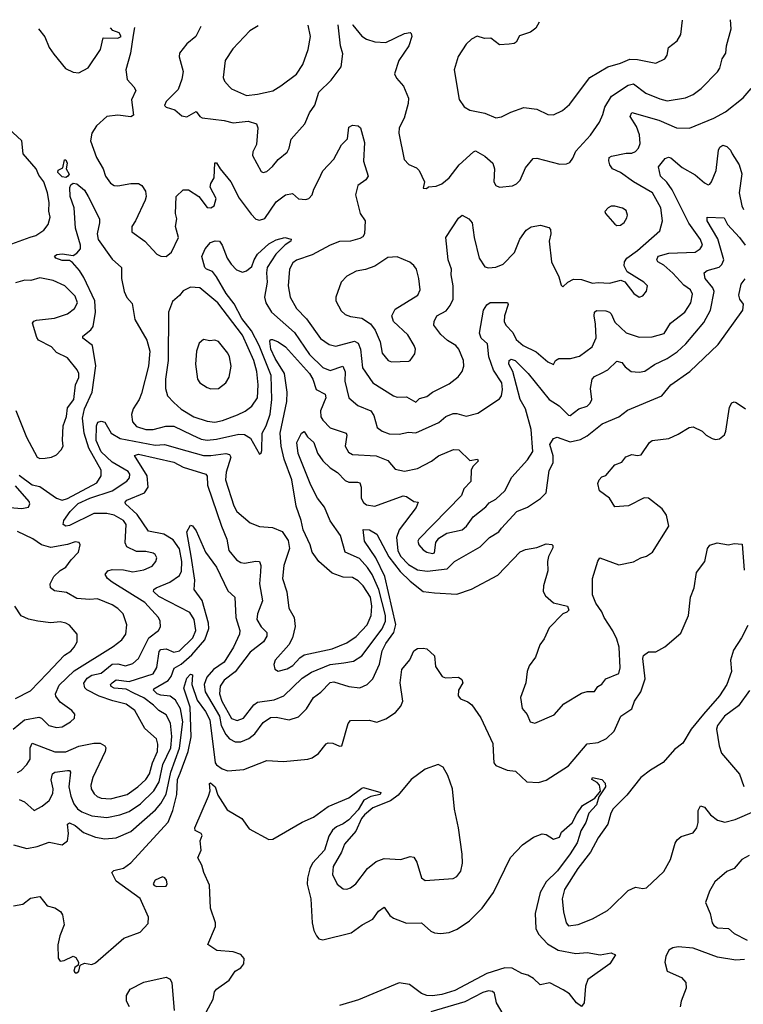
# Model space of a CAD drawing. Extents: x 1771496 to 1971148, y 471553 to 643630.
# Tile 625 of 656: x 1881018 to 1884904, y 638208 to 643495. Entities that reach past the tile are written whole.
import ezdxf

# ---------------------------------------------------------------- set-up
doc = ezdxf.new("R2010")
doc.units = 0

msp = doc.modelspace()

# ---------------------------------------------------------------- linework, layer by layer
at = {"layer": '0CON10XD'}
for points in [[(1882805.5, 643468.5), (1882807.3, 643465), (1882856.1, 643406.1), (1882879.9, 643389.9), (1882925, 643375.4), (1882985, 643372.8), (1883085, 643421.4), (1883115, 643426), (1883120.7, 643420.7), (1883123.8, 643405), (1883107.1, 643355), (1883053.3, 643275), (1883030.8, 643205), (1883040.9, 643180.9), (1883078.3, 643138.3), (1883105.9, 643074.1), (1883104, 643045), (1883083.4, 642966.6), (1883055.6, 642914.4), (1883054.6, 642885), (1883082.9, 642745), (1883106.9, 642716.9), (1883149.7, 642699.7), (1883164, 642685), (1883192.5, 642625), (1883185, 642590), (1883201.7, 642588.3), (1883213, 642597), (1883255, 642601.2), (1883285, 642614), (1883325, 642646), (1883377.8, 642715), (1883454.3, 642785.7), (1883465, 642790), (1883515, 642761.5), (1883558.1, 642725), (1883568.5, 642695), (1883564.3, 642625), (1883575, 642604), (1883595, 642596), (1883665, 642602), (1883686.7, 642613.3), (1883705, 642634), (1883735, 642698.8), (1883775, 642750), (1883795, 642751.2), (1883919.2, 642719.2), (1883955, 642720.8), (1883971.7, 642728.3), (1883989.1, 642750.9), (1884005, 642789.2), (1884082.7, 642875), (1884131.8, 642945), (1884150.4, 642985), (1884160, 643025), (1884196.7, 643085), (1884285, 643142.9), (1884315, 643150), (1884380.9, 643100.9), (1884455, 643069.2), (1884495, 643060), (1884593.3, 643075), (1884635, 643093.1), (1884677.1, 643125), (1884765.7, 643215), (1884778.6, 643235), (1884790.8, 643285), (1884810.5, 643315), (1884813.5, 643355), (1884838.5, 643445), (1884835.3, 643495)], [(1883807.3, 643481.6), (1883790.4, 643449.6), (1883761.3, 643428.7), (1883701.7, 643408.3), (1883683.3, 643375), (1883672.7, 643367.3), (1883645.9, 643364.1), (1883595, 643360), (1883547.5, 643395), (1883513.9, 643393.9), (1883474.1, 643405.9), (1883445, 643391.2), (1883415, 643363.3), (1883372, 643298), (1883351.9, 643225), (1883377.3, 643067.3), (1883405, 643026.7), (1883435, 643008.8), (1883515, 642993.3), (1883575, 642968.6), (1883605, 642972.5), (1883655, 642998.6), (1883725, 643024.3), (1883795, 643014.4), (1883855, 642985.6), (1883885, 642984.4), (1883932.6, 643007.4), (1883970, 643040), (1884079.2, 643185), (1884177.3, 643242.7), (1884245, 643261.2), (1884295, 643282.5), (1884335, 643281.2), (1884435, 643261.9), (1884482, 643285), (1884496, 643305), (1884502, 643345), (1884549.1, 643380.9), (1884568.1, 643415), (1884577.3, 643491.6)], [(1881119.4, 643446.5), (1881152.8, 643402.8), (1881175.4, 643345.4), (1881200.7, 643310.7), (1881263.1, 643233.1), (1881305, 643212.5), (1881335, 643210), (1881385, 643235.8), (1881452.2, 643335), (1881465, 643398), (1881545, 643396.2), (1881563.3, 643405), (1881551.2, 643425), (1881517.7, 643437.7), (1881505.9, 643451.5)], [(1881633.6, 643453.2), (1881627.4, 643412.6), (1881612.1, 643315), (1881587.5, 643225), (1881594.6, 643174.6), (1881631.4, 643135), (1881641.4, 643115), (1881617.5, 643065), (1881628.2, 642981.8), (1881615, 642972.5), (1881545, 642982.5), (1881485, 642974.6), (1881429.6, 642925), (1881404.8, 642885.2), (1881397.1, 642845), (1881430.7, 642755), (1881466.2, 642695), (1881478.2, 642655), (1881505, 642617.8), (1881525, 642605.5), (1881545, 642602.5), (1881615, 642615.5), (1881655, 642615.6), (1881673.8, 642603.8), (1881693.3, 642575), (1881697.5, 642545), (1881691.8, 642525), (1881640, 642415), (1881619.4, 642385), (1881619.2, 642355), (1881690, 642305), (1881755, 642235.8), (1881775.7, 642225.7), (1881805, 642224.2), (1881832.5, 642247.5), (1881870, 642325), (1881853.8, 642385), (1881860.9, 642425), (1881854.4, 642455), (1881858.6, 642545), (1881895, 642581.2), (1881925, 642580.6), (1881980, 642545), (1882025, 642485.8), (1882045, 642484.4), (1882062.5, 642495), (1882072.3, 642535), (1882040, 642595), (1882044.5, 642615), (1882062.5, 642645), (1882065, 642726.7), (1882075, 642726.2), (1882093.8, 642693.8), (1882151.8, 642625), (1882197.1, 642537.1), (1882260.9, 642450.9), (1882285, 642424), (1882305, 642419.2), (1882335, 642428), (1882395, 642517.8), (1882445, 642555.4), (1882482.3, 642562.3), (1882515, 642532.5), (1882555, 642530), (1882570, 642535), (1882588, 642555), (1882597.1, 642585), (1882625, 642636.7), (1882645, 642683.8), (1882705, 642745.6), (1882746.6, 642823.4), (1882777.8, 642855), (1882785, 642917.5), (1882805, 642928.9), (1882835, 642924.4), (1882848.6, 642915), (1882869.2, 642835), (1882864.4, 642735), (1882889.4, 642655), (1882877.1, 642635), (1882834.4, 642605), (1882821.2, 642555), (1882845.5, 642455), (1882873.3, 642415), (1882868.9, 642345), (1882860.8, 642329.2), (1882845, 642319.2), (1882795, 642306), (1882735, 642303.1), (1882685, 642284.6), (1882587.8, 642232.2), (1882505, 642204.4), (1882485, 642188.6), (1882466.5, 642155), (1882459.1, 642065), (1882470.9, 642005), (1882503.8, 641943.8), (1882557.8, 641887.8), (1882633.9, 641783.9), (1882680.1, 641750.1), (1882715, 641741.3), (1882815, 641767.9), (1882835, 641758.2), (1882847.3, 641725), (1882858.4, 641625), (1882914.4, 641545), (1883025.3, 641475.3), (1883045, 641468.8), (1883095, 641470), (1883145, 641442), (1883165, 641460.8), (1883205, 641470.8), (1883235, 641495.4), (1883325, 641540), (1883373.2, 641576.8), (1883394.4, 641605.6), (1883402.2, 641635), (1883400.4, 641665), (1883376.2, 641725), (1883360, 641745), (1883315, 641772.3), (1883279.5, 641805), (1883242.5, 641855), (1883243.8, 641875), (1883258.9, 641905), (1883307.8, 641932.2), (1883329.6, 641960.4), (1883345.5, 641995), (1883345.4, 642065), (1883335.3, 642125), (1883337.1, 642155), (1883318.9, 642205), (1883305.7, 642325), (1883375, 642430), (1883395, 642446.2), (1883430.8, 642425), (1883447.5, 642405), (1883458.8, 642325), (1883484.6, 642215), (1883515, 642168.6), (1883535, 642163.3), (1883574.5, 642165.5), (1883615, 642183.1), (1883675, 642244.3), (1883703.7, 642316.3), (1883737.5, 642365), (1883765, 642382.2), (1883815, 642391.4), (1883859.5, 642379.5), (1883868.8, 642368.8), (1883870.5, 642345), (1883861.5, 642305), (1883874.6, 642195), (1883914, 642115), (1883925, 642070), (1883935, 642060), (1883961.2, 642085), (1883992, 642102), (1884035, 642100.6), (1884095, 642079.6), (1884125, 642084.1), (1884185, 642080.5), (1884247, 642097), (1884267.3, 642087.3), (1884316.2, 642025), (1884345, 642004.2), (1884365, 642012), (1884385, 642037.5), (1884388.8, 642065), (1884370, 642085), (1884280.8, 642140.8), (1884263.9, 642173.9), (1884265.2, 642194.8), (1884278.5, 642215), (1884335.2, 642254.8), (1884455, 642360.6), (1884470.7, 642415), (1884461.8, 642485), (1884416.7, 642565), (1884314.8, 642624.8), (1884245, 642674.3), (1884200.8, 642695), (1884186.9, 642715), (1884182.3, 642737.7), (1884183.8, 642755), (1884197, 642763), (1884275, 642778.7), (1884305, 642777.5), (1884325, 642786.9), (1884341.1, 642805), (1884350, 642830), (1884347.2, 642877.2), (1884331, 642921), (1884295.7, 642975), (1884305, 642997.1), (1884450, 642955), (1884545, 642914.6), (1884615, 642913.2), (1884745, 642965.3), (1884809.3, 643000.7), (1884904.2, 643075), (1884946.9, 643125)], [(1881989.6, 643457.9), (1881989.4, 643455), (1881963.1, 643405), (1881915.6, 643365), (1881875.6, 643315), (1881874.5, 643295), (1881896.4, 643216.4), (1881888.9, 643175), (1881869.6, 643120.4), (1881805, 643055.6), (1881795.6, 643035), (1881805, 643024.6), (1881850.9, 643010.9), (1881889.2, 642979.2), (1881915, 642973.8), (1881965, 643002.5), (1881984.5, 642974.5), (1881997.3, 642967.3), (1882115, 642952.9), (1882165, 642940.9), (1882245, 642950.7), (1882288.8, 642935), (1882297.5, 642915), (1882288.8, 642825), (1882270, 642785), (1882268.8, 642765), (1882315, 642680), (1882325, 642674.3), (1882345, 642680.6), (1882375, 642705.8), (1882405.6, 642744.4), (1882455, 642783.3), (1882465.6, 642804.4), (1882475, 642853.3), (1882549.2, 642935), (1882574.4, 642995), (1882603.5, 643036.5), (1882625, 643105.6), (1882690.2, 643169.8), (1882745, 643242), (1882752.3, 643312.3), (1882740.4, 643355), (1882727.4, 643467.5)], [(1882298.2, 643461.9), (1882253.8, 643435), (1882162.1, 643337.9), (1882121.2, 643275), (1882110, 643185), (1882118, 643165), (1882144.3, 643134.3), (1882155, 643124.2), (1882235, 643088.5), (1882295, 643094.5), (1882376.4, 643113.6), (1882420.7, 643139.3), (1882505, 643202.5), (1882538.5, 643255), (1882567.8, 643335), (1882578.9, 643405), (1882566.4, 643465.4)], [(1880975, 642291.8), (1881073, 642327), (1881105, 642336.9), (1881147.5, 642365), (1881171.1, 642395), (1881181.2, 642435), (1881173.6, 642466.4), (1881176.4, 642513.6), (1881167.4, 642565), (1881146.8, 642625), (1881120.4, 642660.4), (1881105.3, 642695), (1881035.4, 642775), (1881028.6, 642845), (1880935, 642931.5)], [(1881015, 641050), (1881085, 640996.7), (1881125, 640988), (1881215, 640926.4), (1881245, 640914.6), (1881275, 640924.8), (1881431.5, 641008.5), (1881454.6, 641045), (1881454.7, 641075.3), (1881389, 641195), (1881363.3, 641275), (1881354.8, 641355), (1881366.1, 641405), (1881407.6, 641495), (1881426.8, 641636.8), (1881407.7, 641745), (1881357.5, 641785), (1881357.5, 641795), (1881400.5, 641829.5), (1881412.8, 641847.2), (1881425.5, 641924.5), (1881421.2, 641985), (1881361.5, 642111.5), (1881338.7, 642148.7), (1881301.2, 642191.2), (1881285, 642201.4), (1881245, 642202.7), (1881212, 642215), (1881204, 642225), (1881217.5, 642235), (1881245, 642238.5), (1881305, 642229.2), (1881325, 642240.6), (1881344.5, 642265), (1881343.8, 642285), (1881316.6, 642375), (1881310, 642485), (1881288.6, 642545), (1881286.1, 642593.9), (1881291.7, 642608.3), (1881305, 642617.5), (1881325, 642613.8), (1881365, 642580), (1881385.4, 642545.4), (1881445.3, 642425.3), (1881446.8, 642405), (1881433.9, 642345), (1881439.2, 642315), (1881515, 642208.5), (1881565, 642164), (1881564.2, 642105), (1881578.4, 642035), (1881593, 642003), (1881620.9, 641970.9), (1881635.3, 641885), (1881699.7, 641775), (1881716.6, 641715), (1881708.9, 641635), (1881671.8, 641488.2), (1881658.6, 641455), (1881627.1, 641405), (1881618.1, 641375), (1881623.5, 641335), (1881645, 641310), (1881695, 641293.8), (1881735, 641293.7), (1881802.2, 641312.2), (1881845, 641312.7), (1881941.9, 641265), (1881991.9, 641241.9), (1882025, 641237), (1882075, 641242.1), (1882195, 641268.6), (1882225, 641268.2), (1882257.1, 641247.1), (1882305, 641162.5), (1882315, 641170), (1882317.7, 641182.3), (1882320.6, 641275), (1882341.9, 641315), (1882363.4, 641376.6), (1882372.5, 641455), (1882367.5, 641585), (1882303.5, 641745), (1882262.1, 641825), (1882211.1, 641891.1), (1882169.5, 641969.5), (1882127.2, 642025), (1882075, 642113.9), (1882052.3, 642142.3), (1882020.6, 642155), (1882011.8, 642165), (1881996.4, 642223.6), (1882014, 642265), (1882042.1, 642297.9), (1882067, 642307), (1882090, 642305), (1882105, 642283.8), (1882131.2, 642215), (1882153.1, 642183.1), (1882181.3, 642151.3), (1882215, 642139.1), (1882235, 642145.9), (1882265, 642169.6), (1882276.4, 642205), (1882294.5, 642235.5), (1882355, 642291.8), (1882395, 642312.7), (1882442.5, 642325), (1882475.6, 642315.6), (1882474.2, 642305), (1882443.1, 642286.9), (1882394.1, 642235.9), (1882347.1, 642165), (1882342.4, 642135), (1882346.7, 642085), (1882332.8, 642005), (1882339.3, 641975), (1882370.9, 641925), (1882493.5, 641815), (1882575, 641696.7), (1882645, 641626.6), (1882685, 641611.8), (1882754, 641634), (1882765.2, 641604.8), (1882763.1, 641553.1), (1882784.7, 641464.7), (1882833.3, 641423.3), (1882903.5, 641395), (1882920.1, 641370.1), (1882937.5, 641305), (1882965, 641285.5), (1883001.3, 641271.3), (1883055, 641270), (1883105, 641280.5), (1883145, 641276.5), (1883268.8, 641331.2), (1883305.7, 641365), (1883345, 641380.3), (1883365, 641380.7), (1883415, 641365.4), (1883478.2, 641381.8), (1883595, 641458.6), (1883605.3, 641474.7), (1883610.8, 641509.2), (1883607.5, 641545), (1883562.5, 641612.5), (1883536.9, 641685), (1883530.4, 641755), (1883495.5, 641785), (1883487.6, 641812.4), (1883508.5, 641935), (1883526.9, 641963.1), (1883543.9, 641976.1), (1883636.9, 641976.9), (1883641.1, 641965), (1883621.1, 641905), (1883619.1, 641875), (1883629.4, 641855), (1883666, 641816), (1883685, 641777.7), (1883721.8, 641745), (1883790.9, 641710.9), (1883855, 641657.1), (1883885, 641644), (1883895.8, 641665), (1883914.2, 641675.8), (1883976.1, 641676.1), (1884025, 641688.4), (1884092, 641738), (1884113, 641787), (1884110.7, 641860.7), (1884102.7, 641905), (1884105.5, 641924.5), (1884115, 641932.9), (1884165, 641932.5), (1884185, 641924.6), (1884195.3, 641915), (1884215, 641871.3), (1884275, 641813.9), (1884345, 641790.9), (1884415, 641792.9), (1884479.3, 641810.7), (1884513.7, 641866.3), (1884590, 641925), (1884622.9, 641975), (1884631.5, 642021.5), (1884620.6, 642045), (1884585, 642068.8), (1884525, 642134.7), (1884477.2, 642177.2), (1884445.6, 642195), (1884440.4, 642205), (1884446.9, 642225), (1884505, 642241.9), (1884645, 642246.9), (1884673.1, 642265), (1884685.4, 642285), (1884675, 642314.4), (1884611.5, 642401.5), (1884522.2, 642582.2), (1884492.8, 642622.8), (1884459.7, 642655), (1884448.1, 642705), (1884485, 642750), (1884503.2, 642756.8), (1884515, 642753.5), (1884575, 642700.9), (1884645, 642662.7), (1884695, 642618.8), (1884715, 642608.5), (1884725, 642611.9), (1884733.6, 642625), (1884759.2, 642685), (1884771.8, 642795), (1884778.7, 642811.3), (1884795, 642820.8), (1884815, 642814.3), (1884835, 642794.2), (1884843.8, 642775), (1884881.5, 642715), (1884896.4, 642666.4), (1884882.8, 642565), (1884896.8, 642495), (1884905.3, 642475.3)], [(1881265, 642646.7), (1881245, 642651.2), (1881222.5, 642675), (1881225, 642686.7), (1881250, 642700), (1881258.3, 642741.7), (1881265, 642742.5), (1881272.5, 642725), (1881267.5, 642695), (1881282.5, 642665), (1881275, 642652.5), (1881265, 642646.7)], [(1884225, 642390), (1884245, 642391.2), (1884265, 642406.7), (1884278.8, 642431.2), (1884282, 642445), (1884275, 642470), (1884255, 642483.8), (1884215, 642493.3), (1884195, 642493.3), (1884177.5, 642485), (1884161.2, 642465), (1884163.8, 642455), (1884215, 642396.2), (1884225, 642390)], [(1881380.2, 639959.8), (1881404.9, 639975.1), (1881455, 639986.5), (1881515, 640034.4), (1881545, 640035.7), (1881585, 640025.3), (1881625, 640038.2), (1881655.4, 640065), (1881710.8, 640175), (1881763.3, 640215), (1881773.5, 640235), (1881771.8, 640265), (1881763.8, 640285), (1881689.3, 640365), (1881514.4, 640474.4), (1881489.5, 640495), (1881476.9, 640515), (1881491.4, 640535), (1881515, 640543.1), (1881575, 640541.1), (1881625, 640530.4), (1881685, 640540), (1881729.6, 640560.4), (1881748.6, 640585), (1881754.2, 640605), (1881745, 640623.8), (1881735, 640630), (1881695, 640638.5), (1881645, 640640), (1881593.6, 640663.6), (1881583.8, 640685), (1881589.1, 640785), (1881575, 640806.6), (1881525.5, 640835), (1881485, 640842.8), (1881415, 640842.5), (1881285, 640778.9), (1881265, 640775.4), (1881251.1, 640785), (1881254.7, 640805), (1881288.8, 640855), (1881332.2, 640897.8), (1881395, 640926.6), (1881515, 640964.8), (1881593.3, 641016.7), (1881606.8, 641035), (1881608.4, 641055), (1881599.8, 641069.8), (1881515, 641118.6), (1881455.8, 641175), (1881427.9, 641235), (1881430.9, 641315), (1881436.7, 641333.3), (1881455, 641340), (1881475, 641333.5), (1881508.7, 641275), (1881556.9, 641246.9), (1881745, 641210.2), (1881795, 641214), (1881915, 641180.2), (1882005, 641155.7), (1882045, 641154.8), (1882125, 641165.9), (1882145, 641160.6), (1882150.8, 641145), (1882126.4, 641065), (1882122.9, 641025), (1882168.2, 640885), (1882183.9, 640855), (1882255, 640793.3), (1882305, 640774.4), (1882375, 640767.5), (1882426.8, 640746.8), (1882459.1, 640699.1), (1882466.2, 640655), (1882436.4, 640565), (1882429.1, 640495), (1882452, 640422), (1882462.5, 640335), (1882492.5, 640285), (1882497.2, 640237.2), (1882482.2, 640175), (1882462.8, 640137.3), (1882389.4, 640055), (1882383.2, 640033.2), (1882387.9, 640007.9), (1882405, 639997.5), (1882455, 640008.8), (1882485, 640027.1), (1882521.5, 640068.5), (1882545, 640084.2), (1882695, 640116.6), (1882775, 640148.6), (1882825, 640182.4), (1882884.7, 640245), (1882905.2, 640295), (1882909.6, 640345), (1882901.2, 640395), (1882862.2, 640455), (1882835, 640481.1), (1882805, 640499.6), (1882755, 640502.3), (1882695, 640522.2), (1882624.2, 640585), (1882589.2, 640635), (1882577.5, 640675), (1882540, 640755), (1882530, 640805), (1882502.7, 640882.7), (1882479.4, 641025), (1882437.5, 641135), (1882421.6, 641205), (1882416, 641274), (1882453, 641445), (1882454.4, 641495), (1882439, 641595), (1882389.4, 641675), (1882366.4, 641725), (1882360.9, 641769.1), (1882365, 641777.1), (1882375, 641778.1), (1882406, 641765), (1882445, 641737.5), (1882573.3, 641595), (1882591.6, 641565), (1882609.3, 641509.3), (1882658.2, 641485), (1882661.8, 641465), (1882633.3, 641395), (1882635, 641361.9), (1882645, 641343.8), (1882685, 641302.7), (1882770.8, 641275), (1882774.4, 641264.4), (1882766.5, 641205), (1882783.5, 641173.5), (1882805, 641160.4), (1882932.3, 641152.3), (1882995, 641127.1), (1883035, 641081.5), (1883085, 641070.9), (1883155, 641085.4), (1883230, 641125), (1883267, 641153), (1883346.9, 641186.9), (1883376.7, 641185), (1883435, 641128.8), (1883476.7, 641135), (1883480, 641125), (1883453, 641097), (1883442.7, 641077.3), (1883441.2, 641015), (1883403.5, 640975), (1883389.7, 640940.3), (1883161.2, 640705), (1883156.2, 640695), (1883161.8, 640675), (1883185, 640647.7), (1883205, 640635.9), (1883235, 640628.5), (1883245, 640632.5), (1883252.8, 640687.2), (1883268.5, 640711.5), (1883312.2, 640737.8), (1883395, 640755.3), (1883418, 640775), (1883453.1, 640825), (1883521.5, 640878.5), (1883540, 640900), (1883575, 640919.6), (1883622.7, 640965), (1883660.9, 641039.1), (1883745, 641130.8), (1883774.4, 641175.6), (1883764.8, 641295), (1883735.1, 641405.1), (1883705.9, 641455.9), (1883666.4, 641606.4), (1883644.6, 641645), (1883647.1, 641665), (1883657.9, 641672.1), (1883678.2, 641665), (1883748.4, 641595), (1883861.5, 641455), (1883915, 641422.3), (1883965, 641371.5), (1883975, 641369.1), (1884021.4, 641405), (1884065, 641419.7), (1884082.5, 641435), (1884091.3, 641455), (1884082.7, 641515), (1884093.1, 641565), (1884105, 641578.2), (1884142.3, 641597.7), (1884175.7, 641614.3), (1884225, 641660.8), (1884252.5, 641655), (1884270.5, 641630.5), (1884302.5, 641605), (1884345, 641602.1), (1884375, 641607.5), (1884426.7, 641643.3), (1884495, 641674.8), (1884549.2, 641710.8), (1884596.3, 641755), (1884691.8, 641868.2), (1884727.3, 641935), (1884747.5, 642035), (1884740.4, 642055), (1884699.7, 642105), (1884694, 642135), (1884710.9, 642149.1), (1884775, 642165.9), (1884789.5, 642180.5), (1884799.3, 642205), (1884768.2, 642318.2), (1884710.5, 642415), (1884710, 642435), (1884800.6, 642430.6), (1884818.4, 642395), (1884883.6, 642325), (1884913.3, 642283.4)], [(1883015, 641656.9), (1883108.1, 641661.9), (1883115, 641664.2), (1883139.7, 641700.3), (1883142.9, 641725), (1883136.9, 641745), (1883102.1, 641802.1), (1883025.8, 641875), (1883016.9, 641905), (1883035, 641940.6), (1883155.5, 642015), (1883168.5, 642045), (1883162.2, 642105), (1883148.6, 642155), (1883135.4, 642175.4), (1883113.2, 642193.2), (1883045, 642222.2), (1882995, 642218.9), (1882925, 642171.8), (1882875, 642153.3), (1882825, 642144.4), (1882775, 642118.6), (1882744.6, 642085.4), (1882715.8, 642004.2), (1882715.8, 641985), (1882745, 641931.2), (1882765, 641912), (1882795, 641900.8), (1882855, 641892.2), (1882901.1, 641861.1), (1882927.1, 641827.1), (1882954.4, 641765), (1882965, 641703.8), (1882996, 641665), (1883015, 641656.9)], [(1880996.6, 641396.6), (1881053.8, 641253.8), (1881112, 641145), (1881125, 641139.2), (1881155, 641140), (1881187.5, 641145), (1881215, 641158.8), (1881240.8, 641185), (1881250.8, 641205), (1881246.6, 641236.6), (1881250.8, 641315), (1881268.8, 641365), (1881275, 641410), (1881307.5, 641455), (1881317.3, 641535), (1881335.7, 641574.3), (1881334.7, 641595), (1881325.5, 641615.5), (1881275, 641679.6), (1881215, 641707.5), (1881187.6, 641737.6), (1881119.2, 641775), (1881109.1, 641789.1), (1881085.8, 641865), (1881093.7, 641876.3), (1881108.5, 641881.5), (1881205, 641891.8), (1881274, 641915), (1881312.7, 641945), (1881328.5, 641975), (1881315, 642010.8), (1881260, 642065), (1881196.7, 642095), (1881125, 642108.2), (1881077.5, 642095), (1881045, 642096.8), (1880995, 642082.5)], [(1883604.7, 640765.2), (1883688.5, 640855), (1883745, 640876.5), (1883815, 640923.6), (1883845.5, 640955), (1883860.8, 641075), (1883883.1, 641115), (1883882.5, 641152.5), (1883865.7, 641214.3), (1883885, 641246.7), (1883905, 641254), (1883975, 641227.5), (1884028.9, 641241.1), (1884065, 641261.2), (1884145.8, 641325), (1884235, 641362.2), (1884282.2, 641397.7), (1884465.8, 641475), (1884515.6, 641535), (1884617.8, 641605), (1884769.8, 641750.2), (1884902.5, 641935), (1884905, 641966.7), (1884885.6, 641995), (1884880, 642015), (1884893.1, 642075), (1884915, 642103.8)], [(1882065, 641334.1), (1882107.2, 641342.8), (1882187.4, 641372.6), (1882227.7, 641392.3), (1882265, 641420), (1882294.2, 641465), (1882298.5, 641535), (1882290.6, 641605), (1882274.8, 641665), (1882215, 641800.4), (1882081.8, 641975), (1881985, 642054.4), (1881935, 642057.9), (1881895, 642039.5), (1881875, 642013.1), (1881837.4, 641982.6), (1881817.5, 641925), (1881814.7, 641665), (1881800, 641565), (1881800, 641515), (1881812.3, 641475), (1881845, 641439.6), (1881884.5, 641404.5), (1881952.3, 641362.3), (1882025, 641338.4), (1882065, 641334.1)], [(1882045, 641512.5), (1882085, 641514.4), (1882125, 641544.2), (1882142.9, 641575), (1882152.9, 641635), (1882144.4, 641685), (1882135.6, 641705), (1882085, 641767.5), (1882065, 641774), (1882038.8, 641771.2), (1882005, 641777.1), (1881981.4, 641758.6), (1881966.9, 641715), (1881961.1, 641645), (1881971.9, 641565), (1881985, 641544.2), (1882025, 641519.2), (1882045, 641512.5)], [(1880985, 639064.4), (1881055, 639043.8), (1881111.2, 639055), (1881175, 639078.9), (1881245.5, 639064.5), (1881274.2, 639085), (1881278.9, 639125), (1881274.6, 639175), (1881285, 639182.2), (1881315, 639168.9), (1881360.6, 639130.6), (1881425, 639105.3), (1881475, 639096.7), (1881535, 639102.3), (1881613.9, 639136.1), (1881747.8, 639252.2), (1881775, 639285.3), (1881804, 639336), (1881828.5, 639455), (1881876.7, 639583.3), (1881894.6, 639724.6), (1881881.4, 639795), (1881855, 639841.9), (1881825, 639863), (1881775, 639867.4), (1881756.2, 639875), (1881736.8, 639895), (1881738.2, 639901.8), (1881814.2, 639945.8), (1881831.6, 639968.4), (1881847.2, 640012.8), (1881885, 640034.1), (1881942.7, 640085), (1882011.3, 640165), (1882033, 640225), (1882031.5, 640255), (1881997.1, 640377.1), (1881955.3, 640435.3), (1881957.5, 640485), (1881939.4, 640615), (1881914.4, 640745.6), (1881935, 640780), (1881945, 640777.5), (1881965, 640751.2), (1882015.3, 640635.3), (1882075, 640556), (1882135, 640427.5), (1882172.9, 640395), (1882178.1, 640285), (1882200.5, 640215), (1882198.9, 640195), (1882166.7, 640125), (1882114.9, 640045.1), (1882058.3, 640005), (1882021.9, 639965), (1882008.8, 639925), (1882013.5, 639885), (1882091.2, 639755), (1882099, 639705), (1882125, 639656.9), (1882145, 639633.2), (1882175, 639617.1), (1882205, 639618.2), (1882248.1, 639635), (1882279.7, 639660.3), (1882325, 639720.5), (1882365, 639748.4), (1882395, 639749.7), (1882464.6, 639735.4), (1882515, 639751.5), (1882557.8, 639795), (1882595, 639855.6), (1882635, 639883.3), (1882685, 639936.6), (1882705, 639938.7), (1882785, 639915.3), (1882845, 639906.7), (1882884.4, 639925), (1882915, 639955.6), (1882950, 640035), (1882965, 640106.4), (1882984.1, 640145), (1883027.8, 640205), (1883037, 640247), (1882979.6, 640505), (1882930.8, 640605), (1882869.6, 640695), (1882862.5, 640757.5), (1882896.7, 640755), (1882935, 640732), (1882999.9, 640609.9), (1883061.1, 640531.1), (1883115, 640479.3), (1883185, 640425.4), (1883245, 640416.7), (1883365, 640409.5), (1883445, 640437.8), (1883585, 640512.7), (1883705, 640637.5), (1883735, 640650.8), (1883795, 640661.2), (1883845, 640681.2), (1883875, 640677.5), (1883881.7, 640671.7), (1883881.7, 640658.3), (1883857, 640613), (1883852, 640585), (1883854.5, 640535), (1883830.6, 640455), (1883829.4, 640425), (1883841.4, 640401.4), (1883885, 640364.3), (1883960, 640345), (1883967.5, 640325), (1883956.7, 640313.3), (1883935, 640304), (1883861.1, 640228.9), (1883835, 640171.2), (1883812.1, 640137.9), (1883788.9, 640071.1), (1883754.4, 640025), (1883743.3, 639995), (1883736.7, 639935), (1883708.2, 639855), (1883716.2, 639796.2), (1883743.9, 639763.9), (1883759.2, 639725), (1883785, 639717.5), (1883887.5, 639762.5), (1883939.5, 639820.5), (1884035, 639878.5), (1884065, 639887.9), (1884105, 639887.5), (1884122.5, 639915), (1884145, 639926.2), (1884165, 639955.6), (1884235, 639984.4), (1884243.2, 640015), (1884236.9, 640125), (1884225, 640169.2), (1884203.5, 640213.5), (1884156, 640285), (1884144, 640315), (1884111.7, 640361.7), (1884094.1, 640405.9), (1884094.3, 640495), (1884123, 640587), (1884134.2, 640605.8), (1884235, 640568), (1884315, 640583.8), (1884354.2, 640605.8), (1884385, 640614.3), (1884415.7, 640635), (1884504.5, 640775), (1884491.1, 640835), (1884469, 640869), (1884395, 640926.2), (1884372.1, 640927.9), (1884286.7, 640885), (1884215, 640880), (1884185.7, 640925.7), (1884132.5, 640965), (1884123.3, 641005), (1884130, 641025), (1884145, 641040), (1884165, 641047.5), (1884213.3, 641105), (1884251.7, 641118.3), (1884272.4, 641147.6), (1884305, 641160.8), (1884335, 641154.2), (1884355, 641158.8), (1884400, 641225), (1884414.5, 641235.5), (1884505, 641245.8), (1884555, 641269.2), (1884612.5, 641305), (1884635, 641308.8), (1884682.5, 641285), (1884704.2, 641264.2), (1884736.1, 641246.1), (1884755, 641240), (1884776.1, 641243.9), (1884802.5, 641265), (1884811.2, 641285), (1884830.8, 641415), (1884842.3, 641437.7), (1884855, 641443.3), (1884865, 641440), (1884916.7, 641405)], [(1881015, 639308.2), (1881044.2, 639295), (1881095, 639248.8), (1881137.8, 639272.2), (1881175, 639302.2), (1881195, 639339.2), (1881196.8, 639365), (1881186.1, 639413.9), (1881193.6, 639445), (1881206.2, 639453.8), (1881273.5, 639463.5), (1881285, 639462.5), (1881290, 639455), (1881281.9, 639375), (1881291.5, 639325), (1881308.4, 639285), (1881328.1, 639258.1), (1881350.8, 639240.8), (1881405, 639220), (1881485, 639210.5), (1881555, 639225.2), (1881605, 639243.8), (1881665.9, 639285), (1881738.1, 639355), (1881766.6, 639403.4), (1881785.7, 639495), (1881828.6, 639585), (1881835.1, 639645.1), (1881828, 639718), (1881805, 639761.5), (1881765, 639785.3), (1881736.9, 639815), (1881685, 639854.4), (1881631.4, 639878.6), (1881589.3, 639899.3), (1881525, 639905.4), (1881508.2, 639915), (1881504.7, 639925), (1881513.9, 639935), (1881535, 639949.7), (1881605, 639941), (1881735, 639982.9), (1881753.3, 640016.7), (1881767.4, 640102.6), (1881775, 640113.2), (1881805, 640116.2), (1881845, 640098.8), (1881875, 640105.3), (1881947.9, 640175), (1881964.2, 640215), (1881954.7, 640275), (1881931.6, 640311.6), (1881765, 640397.4), (1881737.1, 640425), (1881737.8, 640435), (1881750.5, 640445), (1881823.2, 640475), (1881875, 640510.4), (1881885.8, 640534.2), (1881889.1, 640585), (1881875, 640653.6), (1881842.3, 640702.3), (1881792, 640732), (1881709.2, 640749.2), (1881647.9, 640837.9), (1881585.5, 640895), (1881584.4, 640905), (1881592.5, 640915), (1881688.2, 640955), (1881708.4, 640985), (1881703, 641045), (1881634.4, 641155.6), (1881655, 641162.7), (1881845, 641119.4), (1881895, 641093), (1882017.3, 641055), (1882023.6, 641043.6), (1882026.8, 640995), (1882100.7, 640775), (1882130.9, 640705), (1882141.6, 640645), (1882182.7, 640595), (1882205, 640580.4), (1882225, 640576.9), (1882285, 640587.5), (1882305.3, 640585.3), (1882313.6, 640565), (1882310.6, 640529.4), (1882304.7, 640465), (1882322, 640375), (1882295.4, 640305), (1882291.3, 640275), (1882313.8, 640235), (1882345.2, 640205.2), (1882345.8, 640185), (1882326.4, 640153.6), (1882255, 640099.6), (1882175, 639992.7), (1882115, 639949.2), (1882093.6, 639916.4), (1882090.9, 639875), (1882103.7, 639835), (1882155, 639742.4), (1882185, 639731.4), (1882220, 639745), (1882275, 639816.1), (1882295, 639830.8), (1882385, 639843.5), (1882436.1, 639863.9), (1882535, 639959.4), (1882585, 639992.2), (1882685, 640032.7), (1882759, 640041), (1882810.3, 640049.7), (1882855, 640079.5), (1882965, 640223.3), (1882981.7, 640265), (1882981.5, 640295), (1882946.8, 640435), (1882910.3, 640515), (1882885, 640553.8), (1882842, 640602), (1882765.4, 640635), (1882740.8, 640725), (1882684.8, 640804.8), (1882655, 640877.5), (1882616.5, 640925), (1882580.6, 640995), (1882513.8, 641165), (1882506.2, 641225), (1882531.2, 641275), (1882545, 641283.3), (1882563.8, 641255), (1882596.9, 641225), (1882617.7, 641167.7), (1882646.3, 641126.4), (1882685, 641089.2), (1882725, 641064), (1882765, 641021.2), (1882785, 641010.8), (1882832.5, 641012.5), (1882845, 641007.5), (1882852.5, 640985), (1882852.1, 640925), (1882865, 640902.9), (1882880.5, 640890.5), (1882925, 640882.1), (1883077.7, 640937.7), (1883095.3, 640935.3), (1883135, 640907.1), (1883157.5, 640905), (1883147.1, 640875), (1883056.1, 640755), (1883042, 640715), (1883048.6, 640645), (1883062.4, 640615), (1883105, 640569.6), (1883155, 640541.7), (1883205.7, 640534.3), (1883313.2, 640546.8), (1883352.9, 640585), (1883491.4, 640665), (1883541.1, 640715), (1883591.1, 640745), (1883604.7, 640765.2)], [(1880965, 640875.9), (1881029.1, 640870.9), (1881065, 640876.9), (1881072.7, 640895), (1881068, 640908), (1880995, 640992.5)], [(1880982.7, 639685), (1881044, 639736), (1881120.5, 639750.5), (1881134.5, 639744.5), (1881174, 639705), (1881215, 639694.4), (1881245, 639698.6), (1881291.2, 639725), (1881312, 639745), (1881314.2, 639765), (1881298, 639785), (1881235, 639830), (1881212, 639862), (1881209.2, 639875), (1881229.3, 639920.7), (1881310.9, 639999.1), (1881520.4, 640129.6), (1881565.7, 640164.3), (1881587.2, 640195), (1881593.6, 640245), (1881573.1, 640305), (1881545, 640333.8), (1881515, 640352.7), (1881435, 640385.4), (1881395, 640381.9), (1881325, 640387.1), (1881268.3, 640418.3), (1881205, 640428.2), (1881182.2, 640445), (1881181.1, 640465), (1881201.8, 640505), (1881235, 640538), (1881265.8, 640555), (1881294.6, 640595.4), (1881333.8, 640635), (1881342, 640675), (1881337.7, 640687.7), (1881315, 640690.8), (1881273.9, 640676.1), (1881185, 640661.5), (1881135.3, 640675.3), (1881088.2, 640708.2), (1881005, 640745.9)], [(1882622, 639555), (1882663.8, 639606.2), (1882675, 639611.4), (1882699.7, 639609.7), (1882735, 639593.3), (1882747.5, 639595), (1882781.5, 639715), (1882795, 639731.4), (1882894.2, 639734.2), (1882935, 639722.2), (1882985, 639740), (1883036.2, 639775), (1883065, 639808.9), (1883074.7, 639835), (1883061.1, 639935), (1883070, 640005), (1883112.3, 640057.7), (1883135, 640106.7), (1883155, 640118.8), (1883185, 640120), (1883205, 640116.9), (1883245, 640079.2), (1883251.7, 640021.7), (1883287.5, 639967.5), (1883305, 639960.8), (1883375, 639963.8), (1883392.3, 639952.3), (1883398, 639935), (1883373.8, 639895), (1883372.5, 639865), (1883385, 639847.5), (1883425, 639832.5), (1883445.9, 639815.9), (1883495, 639746.7), (1883558.3, 639608.3), (1883562.1, 639535), (1883563.6, 639505), (1883575, 639490), (1883635, 639464.4), (1883680.3, 639460.3), (1883742.3, 639402.3), (1883805, 639398.1), (1883845, 639411.1), (1883965, 639488.5), (1884065, 639606.5), (1884125, 639614.6), (1884170, 639635), (1884210.9, 639675), (1884246.7, 639755), (1884305.6, 639794.4), (1884320, 639835), (1884353.5, 639886.5), (1884377.7, 639955), (1884364.5, 640065), (1884368.6, 640081.4), (1884395, 640100), (1884435, 640100), (1884483.3, 640126.7), (1884569.4, 640200.6), (1884610, 640295), (1884620.8, 640395), (1884640.8, 640445), (1884653.1, 640526.9), (1884696.7, 640585), (1884712.5, 640655), (1884725, 640672.5), (1884763.6, 640686.4), (1884825, 640676), (1884855, 640682.5), (1884898.3, 640678.3), (1884909.1, 640539.1)], [(1880995, 639849.3), (1881075, 639890.5), (1881165, 639983.8), (1881257.7, 640082.3), (1881292.7, 640105), (1881310.5, 640125), (1881325.8, 640155), (1881325.6, 640195.6), (1881284.6, 640244.6), (1881265, 640254.5), (1881235, 640261.8), (1881185, 640256.7), (1881115.4, 640265.4), (1881065, 640276.2), (1881025, 640294.4), (1880990.9, 640345)], [(1884928.1, 640241.9), (1884895.2, 640175), (1884851.3, 640108.7), (1884835.3, 640055), (1884840.4, 639995), (1884815, 639924.4), (1884776, 639864), (1884690.5, 639765), (1884625, 639685.3), (1884579.9, 639610.1), (1884535, 639576.8), (1884473.8, 639506.2), (1884405, 639465.7), (1884354.1, 639425), (1884278.9, 639331.1), (1884205, 639257.9), (1884192.6, 639235), (1884176.1, 639175), (1884125, 639102.2), (1884084.1, 639025), (1884015, 638937.3), (1883943.2, 638825), (1883932, 638775), (1883938.7, 638705), (1883953.1, 638645), (1883965, 638630), (1884016.3, 638636.3), (1884095, 638667.1), (1884175, 638711.1), (1884195, 638729.4), (1884285, 638818.9), (1884325, 638837.1), (1884365, 638830), (1884385, 638833.8), (1884478.1, 638921.9), (1884513.3, 638985), (1884537.6, 639072.4), (1884548.7, 639091.3), (1884571.3, 639108.7), (1884635, 639129.2), (1884654.3, 639155), (1884662.2, 639185), (1884662.2, 639247.8), (1884675, 639273.3), (1884695, 639266.2), (1884728.5, 639225), (1884765, 639196.2), (1884805, 639185.3), (1884860, 639200), (1884965, 639244.4)], [(1880985, 638736), (1881035, 638746), (1881075, 638778), (1881125, 638786.7), (1881165, 638736.2), (1881205.7, 638725.7), (1881235.9, 638705.9), (1881247.7, 638687.7), (1881256, 638635), (1881232.9, 638575), (1881222.6, 638527.4), (1881224.2, 638455), (1881235, 638438.8), (1881257.1, 638442.9), (1881305, 638466.2), (1881319.5, 638459.5), (1881333.3, 638435), (1881332.5, 638417.5), (1881313.8, 638405), (1881308.8, 638385), (1881315, 638376.7), (1881325, 638376.7), (1881336, 638385), (1881342.5, 638417.5), (1881365, 638428), (1881405, 638421.8), (1881425, 638430.5), (1881577, 638563), (1881664.6, 638595.4), (1881707.8, 638642.2), (1881709.5, 638675), (1881665.4, 638775.4), (1881535, 638870), (1881513.3, 638915), (1881523.4, 638926.6), (1881575, 638939.6), (1881615, 638967.9), (1881815, 639186.4), (1881840.8, 639249.2), (1881860.8, 639335), (1881865.4, 639414.6), (1881879.1, 639449.1), (1881923, 639565), (1881939.3, 639645), (1881933.1, 639803.1), (1881900, 639905), (1881915, 639960), (1881935, 639981.2), (1881945, 639977.5), (1881942.5, 639925), (1881970.9, 639840.9), (1882015, 639780.5), (1882038.1, 639735), (1882068.1, 639505), (1882075, 639493.2), (1882105, 639471.8), (1882135, 639462.3), (1882221.7, 639468.3), (1882345, 639517.1), (1882435, 639511.2), (1882565, 639524.4), (1882588.3, 639531.7), (1882622, 639555)], [(1881005, 639452.1), (1881025, 639463.3), (1881056.7, 639495), (1881074.5, 639525), (1881073.1, 639585), (1881085, 639609.5), (1881207, 639563), (1881265, 639563.8), (1881336, 639594), (1881415, 639610.7), (1881449.7, 639609.7), (1881475, 639595.7), (1881479.5, 639585), (1881476.2, 639565), (1881410.4, 639425), (1881398.8, 639385), (1881402.3, 639365), (1881417.7, 639337.7), (1881433.3, 639323.3), (1881455, 639315.4), (1881505, 639312), (1881595.6, 639335), (1881651.8, 639375), (1881695, 639415.3), (1881714.7, 639445), (1881730, 639505), (1881757.4, 639565), (1881760.3, 639605), (1881752.9, 639632.9), (1881689.4, 639689.4), (1881636.2, 639785), (1881589.7, 639819.7), (1881517.3, 639837.3), (1881445, 639863.2), (1881377.3, 639897.3), (1881367.9, 639907.9), (1881362.4, 639932.4), (1881380.2, 639959.8)], [(1884936.8, 639893.2), (1884878.6, 639811.4), (1884803.8, 639755), (1884765.6, 639705), (1884759.4, 639685), (1884774, 639595), (1884786.6, 639556.6), (1884883.6, 639443.6), (1884907.7, 639377.7)], [(1882775, 638825.8), (1882795, 638832.5), (1882822.5, 638855), (1882885, 638936.4), (1882932.2, 638975), (1882975, 638990.3), (1883064.6, 638985.4), (1883115, 639001.9), (1883135, 638997.5), (1883150.6, 638970.6), (1883176.2, 638886.2), (1883195, 638872.9), (1883345, 638882.9), (1883366, 638895), (1883386.6, 638923.4), (1883396.5, 638965), (1883394.5, 639015), (1883374.7, 639155), (1883352.7, 639255), (1883342.5, 639365), (1883317.2, 639437.2), (1883291.2, 639481.2), (1883265, 639495.8), (1883195, 639470.4), (1883120.5, 639415), (1883049.5, 639330.5), (1883009.4, 639300.6), (1882915, 639263.8), (1882869, 639225), (1882853.3, 639205), (1882822.4, 639137.6), (1882761.8, 639068.2), (1882745.5, 639025), (1882702.1, 638947.9), (1882697.7, 638905), (1882722.2, 638852.2), (1882755, 638828), (1882775, 638825.8)], [(1883277.4, 638587.4), (1883325, 638592.7), (1883367.9, 638612.1), (1883434.3, 638655.7), (1883501.1, 638725), (1883561.9, 638808.1), (1883654.2, 638995.8), (1883718.8, 639065), (1883777.5, 639105), (1883823, 639123), (1883845, 639120), (1883885, 639093.8), (1883917.5, 639105), (1883927, 639133), (1883985, 639182.5), (1884009.2, 639230.8), (1884041.2, 639275), (1884106.7, 639315), (1884137, 639353), (1884132, 639385), (1884119.4, 639399.4), (1884091.2, 639415), (1884094.2, 639425.8), (1884145, 639415.7), (1884163.1, 639395), (1884164.3, 639375.7), (1884127.7, 639322.3), (1884115, 639279.4), (1884075.3, 639234.7), (1884058.2, 639185), (1884030.7, 639139.3), (1884025.2, 639115), (1884011.6, 639075), (1883975, 639016.2), (1883906.7, 638925), (1883845, 638865.4), (1883812.4, 638807.6), (1883786.4, 638695), (1883789.2, 638615), (1883804.3, 638585), (1883852.4, 638532.4), (1883909.3, 638499.3), (1884005, 638481.1), (1884065, 638486.9), (1884135, 638474.2), (1884193.6, 638483.6), (1884217, 638473), (1884187.5, 638425), (1884069.2, 638340.8), (1884056, 638305), (1884049.2, 638215), (1884035, 638196.7), (1884008.8, 638215), (1883970, 638265), (1883936.1, 638286.1), (1883865, 638322.5), (1883812.7, 638312.7), (1883776.9, 638346.9), (1883746.7, 638365), (1883715, 638374.2), (1883662.7, 638402.7), (1883623.8, 638403.8), (1883526.9, 638373.1), (1883355, 638282.4), (1883285, 638261.2), (1883235, 638254.2), (1883205, 638256), (1883175, 638266.4), (1883111.9, 638315), (1883055, 638323.6), (1882837.4, 638232.6), (1882735, 638202)], [(1882018.8, 638165), (1882056.2, 638235), (1882064.2, 638275), (1882075, 638290), (1882143.2, 638336.8), (1882174.4, 638385), (1882205, 638404.6), (1882221.1, 638425), (1882224, 638454), (1882205, 638475.6), (1882165, 638490), (1882076.1, 638496.1), (1882028.3, 638528.3), (1882070, 638625), (1882070, 638645), (1882042.9, 638725), (1882037.6, 638847.6), (1882006.2, 638916.2), (1881995.5, 638955.5), (1881974.3, 638995), (1881992, 639035), (1881986.7, 639085), (1881998, 639115), (1881992.5, 639125), (1881960.7, 639140.7), (1881957.5, 639155), (1882032, 639325), (1882040, 639355), (1882037, 639393), (1882042, 639398), (1882066.8, 639375), (1882080.9, 639330.9), (1882131.7, 639251.7), (1882211.2, 639205), (1882250.9, 639150.9), (1882355, 639092.9), (1882376.7, 639095), (1882535, 639185.8), (1882595, 639212.5), (1882675, 639270.6), (1882785, 639316.2), (1882855, 639368.1), (1882865, 639371.4), (1882957.5, 639345), (1882953.3, 639335), (1882903.4, 639323.4), (1882866.6, 639303.4), (1882835, 639252.2), (1882785, 639199.2), (1882755, 639177.5), (1882718.3, 639161.7), (1882696.9, 639143.1), (1882678.6, 639111.4), (1882654.5, 639035), (1882591.1, 638965), (1882575.2, 638935), (1882563.2, 638885), (1882562.4, 638852.4), (1882580.5, 638775), (1882589.2, 638645), (1882597.3, 638605), (1882611.8, 638575), (1882625, 638559.4), (1882645.4, 638554.6), (1882797.9, 638592.1), (1882857.5, 638635), (1882915, 638664.3), (1882945, 638707.5), (1882975, 638728.8), (1883006.2, 638685), (1883025, 638671.2), (1883096, 638644), (1883175, 638646.2), (1883225, 638600), (1883245, 638590.9), (1883277.4, 638587.4)], [(1884935, 639007.3), (1884895.4, 638984.6), (1884855, 638937.1), (1884815, 638921.5), (1884750.9, 638865), (1884722.7, 638815), (1884700.6, 638755), (1884726.9, 638695), (1884736.7, 638645), (1884745, 638630.8), (1884765, 638618.9), (1884825.5, 638615.5), (1884855, 638588.8), (1884925, 638552)], [(1881755, 638840), (1881805, 638842.5), (1881810, 638855), (1881805.8, 638875), (1881797.3, 638887.3), (1881785, 638891.9), (1881745.8, 638875), (1881734.4, 638855), (1881740, 638845), (1881755, 638840)], [(1884910.7, 638449.3), (1884864.2, 638445.8), (1884765, 638461.1), (1884635, 638510), (1884555, 638516.7), (1884525, 638511.4), (1884505, 638498), (1884488.9, 638465), (1884482.7, 638435), (1884495.6, 638385.6), (1884572.1, 638352.1), (1884596, 638325), (1884597.5, 638295), (1884570.8, 638225), (1884565.7, 638195)], [(1881607.5, 638195), (1881591.2, 638225), (1881592, 638255), (1881610.3, 638289.7), (1881685, 638327.5), (1881805, 638353.8), (1881825, 638343.3), (1881834.1, 638324.1), (1881847.3, 638175)], [(1883614.3, 638155), (1883577.9, 638215), (1883567.1, 638267.1), (1883556.8, 638276.8), (1883535, 638280), (1883505, 638270.8), (1883408.8, 638221.2), (1883225, 638167.5)]]:
    msp.add_lwpolyline(points, dxfattribs=at)

doc.saveas('drawing.dxf')
